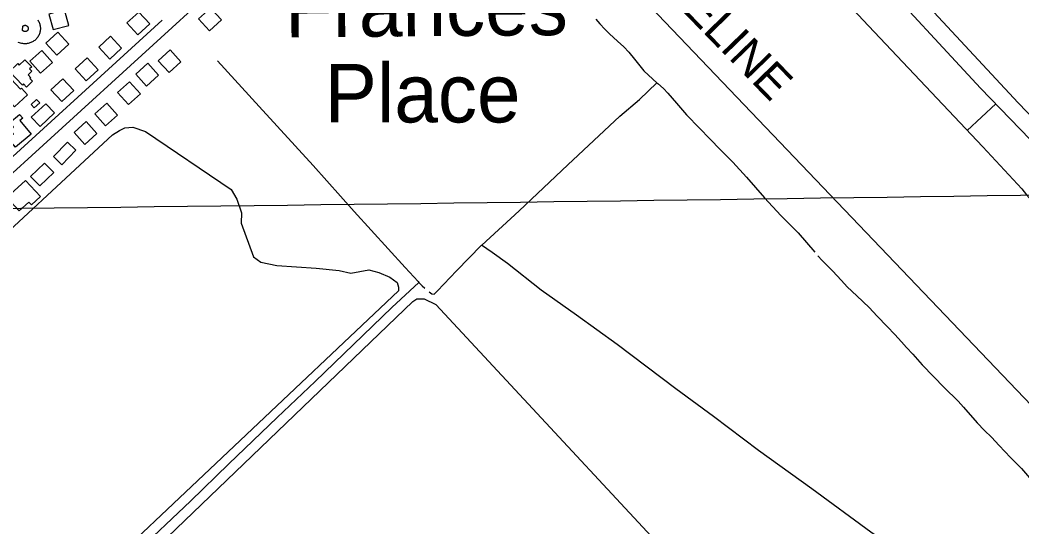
# Model space of a CAD drawing. Extents: x 3704301 to 3742427, y 506229 to 532009.
# Drawn here: x 3732090 to 3734570, y 517200 to 518456 of the extents above; entities that cross this region are included whole.
import ezdxf

# ---------------------------------------------------------------- set-up
doc = ezdxf.new("R2010")
doc.units = 0
for name, color, linetype in [('V-BLDG-OTLN', 7, 'Continuous'), ('V-GRID-MAJR', 7, 'Continuous'), ('V-ROAD-CNTR', 7, 'Continuous'), ('V-SITE-VEGE', 7, 'Continuous'), ('V-TOPO-GNAM-IDEN', 7, 'Continuous'), ('V-TOPO-SHOR', 7, 'Continuous'), ('V-UTIL-IDEN', 7, 'Continuous'), ('V-UTIL-LINE', 7, 'Continuous')]:
    doc.layers.add(name, color=color, linetype=linetype)

msp = doc.modelspace()

# ---------------------------------------------------------------- linework, layer by layer
at = {"layer": 'V-BLDG-OTLN'}
for points in [[(3732171.778, 518432.178), (3732210.344, 518442.792), (3732199.73, 518481.358), (3732161.164, 518470.744)], [(3732410.501, 518446.153), (3732383.639, 518475.791), (3732354.001, 518448.928), (3732380.864, 518419.29000000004)], [(3732561.11, 518485.71400000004), (3732531.5160000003, 518458.802), (3732558.4280000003, 518429.20900000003), (3732588.021, 518456.12)], [(3732183.4020000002, 518425.71400000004), (3732153.656, 518398.97000000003), (3732180.4, 518369.22500000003), (3732210.145, 518395.969)], [(3732311.815, 518359.327), (3732341.071, 518386.60500000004), (3732313.793, 518415.86100000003), (3732284.537, 518388.583)], [(3732143.339, 518380.36100000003), (3732113.593, 518353.617), (3732140.3370000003, 518323.87200000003), (3732170.082, 518350.61600000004)], [(3732461.13, 518382.092), (3732431.536, 518355.18), (3732458.448, 518325.587), (3732488.041, 518352.498)], [(3732095.696, 518294.726), (3732063.061, 518328.196), (3732083.744, 518348.365), (3732087.654, 518344.357), (3732101.3340000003, 518357.69800000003), (3732118.392, 518340.201), (3732113.221, 518335.161), (3732118.843, 518329.396), (3732109.2600000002, 518320.053), (3732116.23, 518312.906), (3732114.106, 518310.833), (3732120.504, 518304.271), (3732105.801, 518289.935), (3732098.4820000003, 518297.439)], [(3732253.6550000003, 518305.407), (3732282.911, 518332.685), (3732255.633, 518361.941), (3732226.377, 518334.663)], [(3732405.721, 518348.88800000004), (3732376.127, 518321.976), (3732403.039, 518292.38300000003), (3732432.632, 518319.294)], [(3732075.505, 518240.804), (3732026.0700000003, 518294.273), (3732055.965, 518321.913), (3732090.341, 518284.731), (3732092.944, 518287.136), (3732108.003, 518270.848)], [(3732193.2600000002, 518253.93200000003), (3732222.5160000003, 518281.21), (3732195.238, 518310.466), (3732165.9820000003, 518283.188)], [(3732360.684, 518302.977), (3732331.09, 518276.065), (3732358.002, 518246.472), (3732387.595, 518273.38300000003)], [(3732124.7430000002, 518237.945), (3732116.764, 518246.661), (3732130.289, 518259.041), (3732138.268, 518250.32300000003)], [(3732117.4220000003, 518214.94200000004), (3732153.247, 518248.668), (3732174.8310000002, 518225.74100000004), (3732139.005, 518192.014)], [(3732304.131, 518250.027), (3732274.537, 518223.115), (3732301.449, 518193.522), (3732331.042, 518220.433)], [(3732117.329, 518173.408), (3732078.2800000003, 518140.476), (3732059.432, 518162.824), (3732072.949, 518174.223), (3732064.591, 518184.136), (3732073.174, 518191.375), (3732064.36, 518201.82800000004), (3732088.469, 518222.161), (3732096.46, 518212.685), (3732089.298, 518206.645)], [(3732252.843, 518204.135), (3732223.2490000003, 518177.223), (3732250.161, 518147.63), (3732279.754, 518174.541)], [(3732227.954, 518133.079), (3732192.9620000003, 518097.446), (3732172.431, 518117.608), (3732207.427, 518153.242)], [(3732172.912, 518077.898), (3732138.557, 518044.88), (3732115.799, 518068.561), (3732150.1550000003, 518101.577)], [(3732102.827, 518058.466), (3732139.843, 518018.43200000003), (3732117.589, 517997.856), (3732111.183, 518004.784), (3732087.47, 517982.856), (3732056.858, 518015.966)]]:
    msp.add_lwpolyline(points, close=True, dxfattribs=at)
at = {"layer": 'V-GRID-MAJR'}
msp.add_spline([(3708498.534, 517706.704), (3713778.102, 517769.291), (3719057.661, 517832.646), (3724337.211, 517896.76900000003), (3729616.752, 517961.659), (3734896.2830000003, 518027.318), (3740175.804, 518093.744), (3740175.805, 518093.744)], degree=3, dxfattribs=at)
at = {"layer": 'V-ROAD-CNTR'}
for points in [[(3734663.6026337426, 518083.7798062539), (3734467.4870259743, 518287.17739945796), (3734189.0345828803, 518588.35179710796), (3734008.078944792, 518780.6884124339), (3733923.8531132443, 518870.73123234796), (3733845.038270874, 518953.25106730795), (3733772.03041689, 519049.8518741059), (3733686.516587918, 519158.7036564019), (3733618.9227231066, 519235.5395027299), (3733578.629803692, 519280.4834128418), (3733492.704975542, 519373.463226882), (3733299.9583610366, 519576.45782089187), (3732978.34700426, 519928.68811642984), (3732708.274544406, 520237.06149968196), (3732479.026002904, 520500.727972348), (3732370.2532204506, 520626.19272141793), (3732327.4153061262, 520672.54662871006), (3732273.599413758, 520730.30651319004), (3732222.1415166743, 520782.2354093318), (3732160.9946389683, 520845.2532832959)], [(3731344.549271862, 517439.3190951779), (3731596.9537670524, 517662.1336495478), (3731621.69471757, 517683.18960743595), (3731653.8796532, 517703.40956699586), (3731685.643589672, 517726.70052041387), (3731716.5235279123, 517752.789468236), (3731995.8349692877, 518008.79395622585), (3732588.1017847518, 518549.47887485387), (3733431.09609876, 519327.74431831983)], [(3733933.45509404, 518716.12554155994), (3734190.1165807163, 518441.6610904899), (3734473.032014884, 518141.339691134), (3734570.2168205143, 518037.463898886)], [(3731907.1381466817, 517968.1930374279), (3731975.587009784, 518030.9299119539), (3732441.1800785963, 518455.9740618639)], [(3732133.5316938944, 518456.06206168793), (3732134.717691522, 518454.1620654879), (3732135.787689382, 518452.195069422), (3732136.7426874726, 518450.1660734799), (3732137.57368581, 518448.085077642), (3732138.2796843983, 518445.9630818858), (3732138.861683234, 518443.798086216), (3732139.312682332, 518441.60109061), (3732139.632681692, 518439.390095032), (3732139.8236813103, 518437.15309950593), (3732139.8796811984, 518434.9141039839), (3732139.805681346, 518432.68010845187), (3732139.59868176, 518430.44611291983), (3732139.25868244, 518428.2311173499), (3732138.7906833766, 518426.04212172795), (3732138.192684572, 518423.8831260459), (3732137.469686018, 518421.76413028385), (3732136.620687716, 518419.6871344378), (3732135.6506896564, 518417.669138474), (3732134.565691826, 518415.71214238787), (3732133.3626942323, 518413.81714617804), (3732132.051696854, 518412.00114980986), (3732130.6386996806, 518410.2671532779), (3732129.122702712, 518408.61815657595), (3732127.5127059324, 518407.06015969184), (3732125.8117093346, 518405.600162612), (3732124.032712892, 518404.247165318), (3732122.172716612, 518402.99616782), (3732120.2367204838, 518401.85817009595), (3732118.2447244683, 518400.8381721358), (3732116.19372857, 518399.9381739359), (3732114.09373277, 518399.1601754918), (3732111.951737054, 518398.5071767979), (3732109.7757414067, 518397.98317784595), (3732107.5727458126, 518397.58817863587), (3732105.3477502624, 518397.32317916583), (3732103.1087547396, 518397.1901794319), (3732100.867759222, 518397.1901794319), (3732098.6287637, 518397.32317916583), (3732096.4037681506, 518397.58817863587), (3732094.2007725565, 518397.98317784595), (3732084.9367910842, 518400.21417338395)], [(3732096.3967681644, 518440.65109251), (3732097.0857667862, 518441.2340913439), (3732097.451766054, 518441.508090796), (3732097.846765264, 518441.768090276), (3732098.2497644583, 518442.002089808), (3732098.664763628, 518442.21008939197), (3732099.092762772, 518442.3940890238), (3732099.525761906, 518442.550088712), (3732099.978761, 518442.684088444), (3732100.432760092, 518442.7900882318), (3732100.8897591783, 518442.8680880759), (3732101.351758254, 518442.91908797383), (3732101.820757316, 518442.9430879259), (3732102.286756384, 518442.9400879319), (3732102.7487554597, 518442.90908799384), (3732103.20875454, 518442.8500881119), (3732103.666753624, 518442.76408828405), (3732104.119752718, 518442.6510885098), (3732104.562751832, 518442.51308878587), (3732105.004750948, 518442.34508912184), (3732105.4297500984, 518442.15408950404), (3732105.836749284, 518441.9420899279), (3732106.237748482, 518441.70109041), (3732106.620747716, 518441.4400909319), (3732106.992746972, 518441.1520915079), (3732107.3457462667, 518440.84409212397), (3732107.6727456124, 518440.5230927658), (3732107.9847449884, 518440.178093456), (3732108.277744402, 518439.812094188), (3732108.547743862, 518439.43209494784), (3732108.79374337, 518439.03609573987), (3732109.017742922, 518438.6270965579), (3732109.214742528, 518438.20609739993), (3732109.387742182, 518437.77509826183), (3732109.535741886, 518437.329099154), (3732109.655741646, 518436.88210004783), (3732109.74874146, 518436.4291009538), (3732109.8167413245, 518435.96210188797), (3732109.855741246, 518435.5011028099), (3732109.8677412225, 518435.03610374), (3732109.851741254, 518434.56610467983), (3732109.8087413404, 518434.1061055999), (3732109.73874148, 518433.64510652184), (3732109.6407416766, 518433.18810743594), (3732109.5167419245, 518432.73910833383), (3732109.365742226, 518432.298109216), (3732109.190742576, 518431.87111007), (3732108.98874298, 518431.449110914), (3732108.7617434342, 518431.040111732), (3732108.514743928, 518430.65111250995), (3732108.2417444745, 518430.273113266), (3732107.944745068, 518429.90911399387), (3732107.6307456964, 518429.56611467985), (3732107.2947463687, 518429.24211532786), (3732106.9437470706, 518428.940115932), (3732106.56874782, 518428.65511650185), (3732106.1827485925, 518428.3961170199), (3732105.786749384, 518428.1621174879), (3732105.3707502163, 518427.95011791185), (3732104.94375107, 518427.7621182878), (3732104.505751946, 518427.6001186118), (3732104.059752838, 518427.46511888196), (3732103.605753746, 518427.355119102), (3732103.144754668, 518427.27211926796), (3732102.6837555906, 518427.21711937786), (3732102.220756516, 518427.190119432), (3732101.7557574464, 518427.190119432), (3732101.2927583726, 518427.21711937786), (3732100.831759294, 518427.27211926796), (3732100.370760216, 518427.355119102), (3732099.916761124, 518427.46511888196), (3732099.4707620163, 518427.6001186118), (3732099.032762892, 518427.7621182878), (3732098.6097637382, 518427.9481179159), (3732098.1947645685, 518428.1611174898), (3732097.789765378, 518428.39911701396), (3732097.40376615, 518428.6581164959), (3732097.0357668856, 518428.93811593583), (3732096.6817675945, 518429.2431153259), (3732096.3317682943, 518429.58011465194), (3732095.790769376, 518430.16711347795)], [(3732095.790769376, 518430.16711347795), (3732096.3967681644, 518440.65109251)], [(3734434.6660916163, 518182.0656096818), (3734505.3039503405, 518247.95647790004)]]:
    msp.add_lwpolyline(points, dxfattribs=at)
msp.add_spline([(3734570.2168205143, 518037.463898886), (3734618.27872439, 517979.1670154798), (3734651.9486570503, 517943.88008605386), (3734683.38359418, 517905.04116373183), (3734706.36354822, 517875.67722246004), (3734734.627491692, 517841.92128997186), (3734755.9814489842, 517811.06235168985), (3734782.34839625, 517775.5644226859), (3734801.810357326, 517749.21347538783), (3734823.4753139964, 517713.39354702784), (3734845.0012709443, 517680.4436129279), (3734865.289230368, 517642.858688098), (3734884.409192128, 517608.4477569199), (3734903.0201549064, 517574.31982517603), (3734930.015100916, 517522.905928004), (3734956.6360476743, 517462.652048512), (3734976.0300088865, 517416.24814132), (3735000.63295968, 517351.391271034)], degree=3, dxfattribs=at)
at = {"layer": 'V-SITE-VEGE'}
for points in [[(3734733.8850000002, 518070.621), (3734560.651, 518250.425), (3733913.997, 518947.76900000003)], [(3731958.3740000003, 517837.329), (3732318.863, 518171.356), (3732335.691, 518181.858), (3732348.7430000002, 518188.80100000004), (3732368.961, 518190.026), (3732399.845, 518179.92100000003), (3732611.983, 518035.922), (3732625.9280000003, 518011.651), (3732637.7630000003, 517978.273), (3732636.987, 517952.61100000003), (3732667.492, 517869.13300000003), (3732685.432, 517855.749), (3732725.536, 517847.201), (3732822.5700000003, 517840.602), (3732879.282, 517835.224), (3732908.443, 517828.838), (3732952.711, 517836.674), (3732978.204, 517830.401), (3733005.369, 517818.576), (3733023.309, 517805.19), (3733026.643, 517794.08400000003), (3733026.367, 517784.919), (3732212.42, 517015.098)], [(3732054.536, 516802.479), (3732110.909, 516858.73600000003), (3732182.278, 516928.951), (3732227.626, 516965.18700000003), (3732255.1580000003, 516987.086), (3732283.1010000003, 517010.18700000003), (3732308.395, 517034.216), (3733062.252, 517758.152), (3733071.6380000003, 517765.207), (3733089.966, 517764.652), (3733118.906, 517750.93700000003), (3733870.507, 516941.211)]]:
    msp.add_lwpolyline(points, dxfattribs=at)
at = {"layer": 'V-TOPO-SHOR'}
for points in [[(3733515.38, 518458.488), (3733525.176, 518446.417), (3733537.025, 518433.59), (3733549.359, 518421.444), (3733569.142, 518403.761), (3733584.187, 518389.685), (3733596.469, 518375.923), (3733610.737, 518359.10000000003), (3733634.34, 518330.219), (3733655.8850000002, 518309.715), (3733666.197, 518300.54600000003), (3733668.253, 518298.719), (3733682.415, 518286.056), (3733693.392, 518274.87200000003), (3733715.036, 518249.977), (3733739.554, 518220.84), (3733772.0330000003, 518187.767), (3733797.566, 518161.597), (3733823.991, 518134.48000000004), (3733854.24, 518104.014), (3733888.434, 518066.503), (3733932.826, 518015.063), (3733972.836, 517971.373), (3734016.096, 517928.277), (3734057.377, 517880.853)], [(3732578.697, 518354.851), (3732681.492, 518241.846), (3732815.37, 518095.353), (3732917.215, 517981.455), (3733043.257, 517843.047), (3733074.974, 517807.689), (3733077.055, 517805.479), (3733084.819, 517797.232), (3733091.794, 517791.249)], [(3733102.378, 517782.38800000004), (3733109.153, 517777.335), (3733114.912, 517776.93), (3733123.223, 517784.53), (3733170.204, 517834.137), (3733232.17, 517897.813), (3733232.631, 517898.284), (3733325.455, 517982.75800000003), (3733446.186, 518096.864), (3733574.5160000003, 518217.89900000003), (3733623.5530000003, 518259.131), (3733666.197, 518300.54600000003)], [(3734386.4990000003, 517049.984), (3734296.586, 517115.49700000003), (3734195.99, 517186.643), (3734049.8570000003, 517294.257), (3733917.663, 517389.446), (3733806.376, 517473.613), (3733713.541, 517541.754), (3733567.7, 517651.439), (3733467.615, 517724.186), (3733379.686, 517786.637), (3733296.467, 517852.179), (3733258.284, 517879.88300000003), (3733232.17, 517897.813)], [(3734065.166, 517871.152), (3734075.2260000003, 517860.228), (3734100.77, 517834.52400000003), (3734123.8140000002, 517810.04600000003), (3734137.446, 517795.08900000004), (3734161.461, 517772.201), (3734191.759, 517743.349), (3734211.676, 517722.43), (3734236.745, 517696.275), (3734255.321, 517676.783), (3734271.8540000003, 517658.506), (3734284.578, 517644.039), (3734299.7830000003, 517627.64900000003), (3734323.4760000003, 517601.768), (3734350.985, 517572.308), (3734377.418, 517545.422), (3734412.183, 517511.587), (3734425.356, 517496.643), (3734459.051, 517457.993), (3734477.1720000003, 517438.744), (3734494.67, 517421.82300000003), (3734514.1550000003, 517401.841), (3734541.6580000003, 517372.151), (3734568.7460000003, 517344.08900000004), (3734588.608, 517321.326)], [(3732268.8850000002, 517033.63300000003), (3732373.663, 517133.174), (3732511.365, 517263.482), (3732606.656, 517355.89), (3732726.2630000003, 517470.516), (3732820.299, 517559.717), (3732915.3510000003, 517651.89900000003), (3733010.3880000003, 517743.621), (3733077.055, 517805.479)]]:
    msp.add_lwpolyline(points, dxfattribs=at)
at = {"layer": 'V-UTIL-LINE'}
msp.add_lwpolyline([(3733206.682, 518954.555), (3735073.469, 516998.074)], dxfattribs=at)

# ---------------------------------------------------------------- texts
at = {"layer": 'V-TOPO-GNAM-IDEN'}
msp.add_text('Frances', height=144.999711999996, rotation=0.48715826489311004, dxfattribs=at).set_placement((3732745.8284692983, 518412.89914801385))
msp.add_text('Place', height=144.999711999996, dxfattribs=at).set_placement((3732843.76227343, 518202.13556954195))
at = {"layer": 'V-UTIL-IDEN'}
msp.add_text('PIPELINE', height=82.99983200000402, rotation=314.0970787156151, dxfattribs=at).set_placement((3733601.4727580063, 518609.532754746))

doc.saveas('drawing.dxf')
